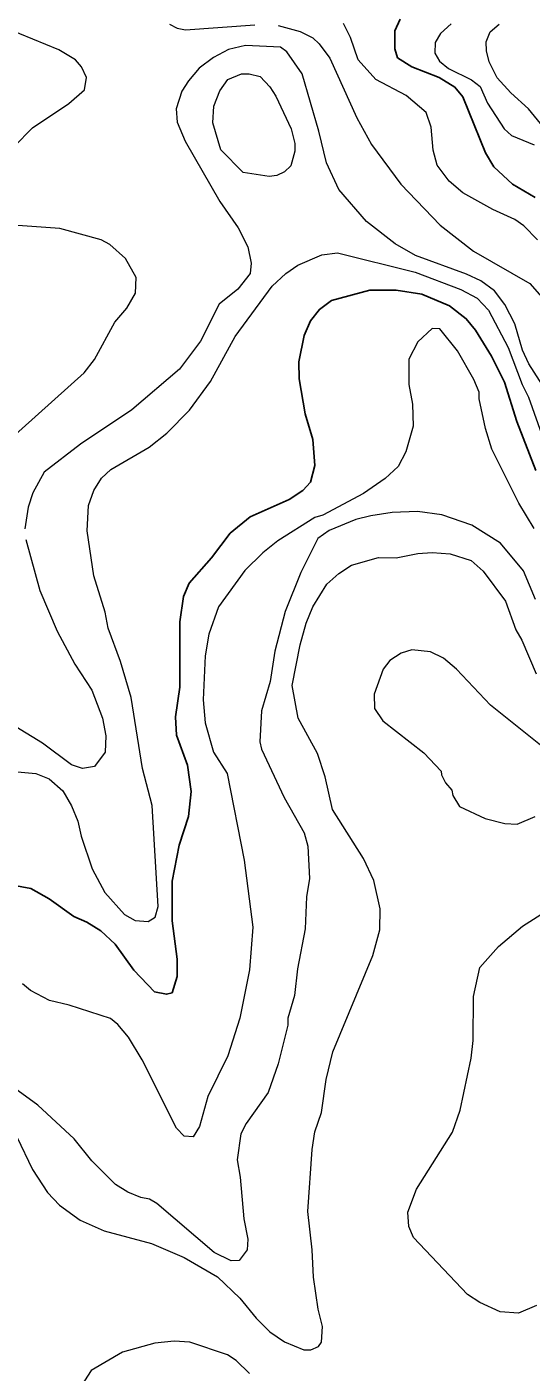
# Model space of a CAD drawing. Extents: x 598.3 to 623.2, y 6902.2 to 6930.1.
# Drawn here: x 604.675 to 605.43, y 6922.266 to 6924.282 of the extents above; entities that cross this region are included whole.
import ezdxf

# ---------------------------------------------------------------- set-up
doc = ezdxf.new("R2010")
doc.units = 0
doc.header["$LTSCALE"] = 0.032
doc.layers.add('1', color=7, linetype='Continuous', lineweight=25)
doc.layers.add('2', color=7, linetype='Continuous', lineweight=13)

msp = doc.modelspace()

# ---------------------------------------------------------------- linework, layer by layer
at = {"layer": '1'}
for points in [[(605.4365, 6924.0266), (605.4025, 6924.0468), (605.3743, 6924.0726), (605.362, 6924.0935), (605.328, 6924.1774), (605.3163, 6924.1921), (605.2928, 6924.2064), (605.2519, 6924.2225), (605.2303, 6924.2361), (605.2263, 6924.2495), (605.2263, 6924.2765), (605.2341, 6924.2938)], [(605.2281, 6923.888), (605.1887, 6923.888), (605.1314, 6923.8721), (605.1132, 6923.859), (605.0996, 6923.8419), (605.0905, 6923.82), (605.0822, 6923.7806), (605.0828, 6923.7549), (605.0919, 6923.7023), (605.1032, 6923.6638), (605.1064, 6923.6252), (605.1, 6923.6001), (605.0884, 6923.5876), (605.0679, 6923.5741), (605.0094, 6923.548), (604.9795, 6923.5238), (604.9513, 6923.4867), (604.918, 6923.4487), (604.9097, 6923.4287), (604.9041, 6923.3909), (604.904, 6923.2927), (604.8978, 6923.2482), (604.8993, 6923.2211), (604.9155, 6923.1761), (604.921, 6923.1363), (604.9171, 6923.099), (604.903, 6923.056), (604.8928, 6923.0019), (604.8928, 6922.9426), (604.9, 6922.8853), (604.9001, 6922.8593), (604.8924, 6922.8348), (604.8839, 6922.8326), (604.8662, 6922.8363), (604.8352, 6922.8688), (604.8071, 6922.9075), (604.7855, 6922.9275), (604.7648, 6922.9409), (604.7452, 6922.9492), (604.7084, 6922.9758), (604.6806, 6922.9911), (604.6237, 6923.0017)], [(605.4373, 6923.6175), (605.4092, 6923.691), (605.3904, 6923.7499), (605.371, 6923.7887), (605.3472, 6923.8279), (605.3333, 6923.8449), (605.3082, 6923.8644), (605.2664, 6923.8816), (605.2281, 6923.888)]]:
    msp.add_lwpolyline(points, dxfattribs=at)
at = {"layer": '2'}
for points in [[(604.8884, 6924.2866), (604.9003, 6924.2805), (604.9127, 6924.2778), (605.0163, 6924.2854)], [(605.0514, 6924.2846), (605.0844, 6924.2755), (605.1032, 6924.266), (605.1128, 6924.2572), (605.129, 6924.2356), (605.1695, 6924.1462), (605.1911, 6924.1063), (605.2351, 6924.0466), (605.2942, 6923.9851), (605.3442, 6923.9464), (605.4284, 6923.8979), (605.457, 6923.8655)], [(605.4401, 6923.9631), (605.4197, 6923.9844), (605.4062, 6923.9939), (605.3731, 6924.0089), (605.3283, 6924.0335), (605.3074, 6924.0513), (605.2894, 6924.0751), (605.2837, 6924.0977), (605.2804, 6924.1319), (605.2731, 6924.1543), (605.243, 6924.1796), (605.1975, 6924.2034), (605.1713, 6924.2329), (605.1597, 6924.2663), (605.1492, 6924.2874)], [(605.3106, 6924.2867), (605.2947, 6924.2722), (605.2864, 6924.2591), (605.2861, 6924.243), (605.293, 6924.2309), (605.3067, 6924.2202), (605.3412, 6924.2028), (605.354, 6924.193), (605.3652, 6924.168), (605.3902, 6924.1296), (605.4011, 6924.1196), (605.4351, 6924.1057)], [(605.4536, 6924.1268), (605.4264, 6924.1597), (605.4002, 6924.1834), (605.3797, 6924.2062), (605.3676, 6924.2298), (605.3635, 6924.2466), (605.3631, 6924.2599), (605.3692, 6924.2748), (605.3826, 6924.2864)], [(604.7565, 6924.2226), (604.7478, 6924.2328), (604.723, 6924.2481), (604.645, 6924.2797)], [(605.3552, 6923.9016), (605.3337, 6923.912), (605.2573, 6923.9398), (605.2268, 6923.957), (605.1835, 6923.9907), (605.1425, 6924.0389), (605.1236, 6924.0786), (605.1123, 6924.1263), (605.0874, 6924.2118), (605.0645, 6924.2448), (605.0547, 6924.2522), (605.0026, 6924.2546), (604.9772, 6924.2483), (604.9543, 6924.2367), (604.9328, 6924.2203), (604.9169, 6924.2017), (604.9071, 6924.1862), (604.8985, 6924.1595), (604.9001, 6924.1395), (604.912, 6924.1109), (604.9642, 6924.0208), (604.9913, 6923.9814), (605.0058, 6923.9525), (605.0109, 6923.9283), (605.0093, 6923.9126), (604.9912, 6923.8893), (604.963, 6923.8667), (604.9351, 6923.8116), (604.9038, 6923.7696), (604.8322, 6923.7085), (604.7551, 6923.6572), (604.7008, 6923.6151), (604.6837, 6923.5842), (604.6768, 6923.5628), (604.6718, 6923.5303)], [(604.6559, 6924.1029), (604.6834, 6924.1312), (604.7378, 6924.1676), (604.7613, 6924.1882), (604.764, 6924.2066), (604.7565, 6924.2226)], [(604.6433, 6923.6587), (604.7608, 6923.7637), (604.7763, 6923.7839), (604.8066, 6923.8397), (604.8249, 6923.8608), (604.8374, 6923.8834), (604.8384, 6923.9066), (604.8225, 6923.9355), (604.7994, 6923.9562), (604.786, 6923.9632), (604.7241, 6923.9803), (604.6405, 6923.9861)], [(604.6214, 6923.1693), (604.6881, 6923.1636), (604.7084, 6923.1553), (604.7286, 6923.1374), (604.742, 6923.1152), (604.7511, 6923.092), (604.756, 6923.0694), (604.7726, 6923.0204), (604.7919, 6922.9849), (604.8214, 6922.9522), (604.8369, 6922.9434), (604.8567, 6922.9419), (604.8672, 6922.948), (604.8716, 6922.9641), (604.8627, 6923.1154), (604.8483, 6923.1711), (604.8311, 6923.2774), (604.8152, 6923.3314), (604.7966, 6923.3815), (604.7923, 6923.405), (604.7754, 6923.4596), (604.765, 6923.5273), (604.7673, 6923.5653), (604.7752, 6923.5876), (604.7866, 6923.6063), (604.8005, 6923.6192), (604.858, 6923.6523), (604.8848, 6923.6736), (604.9185, 6923.7081), (604.9501, 6923.751), (604.987, 6923.8182), (605.0424, 6923.8937), (605.0627, 6923.9126), (605.0808, 6923.9255), (605.1167, 6923.9407), (605.1405, 6923.9435), (605.2565, 6923.9149), (605.3253, 6923.8887), (605.3495, 6923.8756), (605.3663, 6923.858), (605.3961, 6923.8017), (605.4171, 6923.7466), (605.4267, 6923.7275), (605.4576, 6923.6398)], [(605.4706, 6923.7094), (605.4268, 6923.7774), (605.4176, 6923.7979), (605.4058, 6923.8373), (605.3912, 6923.8663), (605.3753, 6923.887), (605.3552, 6923.9016)], [(605.4352, 6923.5308), (605.4119, 6923.5686), (605.3714, 6923.6496), (605.3622, 6923.6803), (605.3526, 6923.7251), (605.3525, 6923.735), (605.3447, 6923.7539), (605.32, 6923.7968), (605.2938, 6923.8299), (605.2821, 6923.8303), (605.2609, 6923.8104), (605.2474, 6923.7844), (605.2474, 6923.7464), (605.2529, 6923.7172), (605.2537, 6923.6842), (605.2428, 6923.6453), (605.2312, 6923.6236), (605.2119, 6923.6056), (605.1793, 6923.583), (605.1184, 6923.5507), (605.1064, 6923.5472), (605.0508, 6923.5122), (605.0285, 6923.4944), (605.0013, 6923.4678), (604.9618, 6923.4134), (604.9477, 6923.3721), (604.9421, 6923.3397), (604.9389, 6923.2737), (604.9421, 6923.2396), (604.9545, 6923.1954), (604.9752, 6923.1635), (605.0005, 6923.0338), (605.0133, 6922.9331), (605.0085, 6922.8691), (604.9938, 6922.797), (604.9759, 6922.7403), (604.946, 6922.6792), (604.9333, 6922.6344), (604.924, 6922.6188), (604.9104, 6922.62), (604.899, 6922.6322), (604.8475, 6922.7343), (604.8273, 6922.7683), (604.8114, 6922.7875), (604.8, 6922.7965), (604.7383, 6922.8164), (604.7088, 6922.8235), (604.6804, 6922.8382), (604.6682, 6922.8481)], [(605.4368, 6923.424), (605.4191, 6923.4674), (605.3846, 6923.5084), (605.3415, 6923.5357), (605.2964, 6923.5511), (605.2602, 6923.5562), (605.2224, 6923.5545), (605.1901, 6923.5498), (605.168, 6923.5439), (605.1276, 6923.5277), (605.1106, 6923.5156), (605.0852, 6923.4647), (605.0619, 6923.4063), (605.0466, 6923.3467), (605.0393, 6923.3014), (605.0263, 6923.2572), (605.0238, 6923.2111), (605.0265, 6923.2), (605.0605, 6923.1277), (605.0903, 6923.0743), (605.096, 6923.0545), (605.0983, 6923.0063), (605.0939, 6922.9786), (605.0919, 6922.9307), (605.0802, 6922.8706), (605.0757, 6922.8306), (605.0661, 6922.7966), (605.0659, 6922.7863), (605.0515, 6922.7283), (605.0366, 6922.6854), (605.0035, 6922.6387), (604.9956, 6922.6236), (604.9899, 6922.5846), (604.9947, 6922.5583), (605, 6922.4961), (605.0061, 6922.4656), (605.0052, 6922.4498), (604.9928, 6922.4334), (604.981, 6922.4332), (604.9553, 6922.4454), (604.8695, 6922.519), (604.8585, 6922.5257), (604.8456, 6922.5281), (604.8263, 6922.5361), (604.8076, 6922.5476), (604.7723, 6922.5829), (604.7458, 6922.616), (604.6911, 6922.6665), (604.6401, 6922.7041)], [(604.6732, 6923.5141), (604.6944, 6923.4377), (604.7205, 6923.3767), (604.7469, 6923.3273), (604.772, 6923.2885), (604.7883, 6923.2464), (604.7932, 6923.22), (604.7924, 6923.1955), (604.776, 6923.174), (604.7581, 6923.1709), (604.7417, 6923.1767), (604.6984, 6923.2088), (604.6332, 6923.2484)], [(604.6601, 6922.6192), (604.6835, 6922.5698), (604.7057, 6922.5353), (604.7239, 6922.5165), (604.7549, 6922.4942), (604.7905, 6922.4779), (604.8618, 6922.4593), (604.9108, 6922.4381), (604.9603, 6922.4094), (604.9941, 6922.3773), (605.0184, 6922.3473), (605.039, 6922.3267), (605.0608, 6922.3116), (605.09, 6922.2998), (605.1002, 6922.2998), (605.1116, 6922.305), (605.1161, 6922.3112), (605.1177, 6922.3349), (605.1113, 6922.3608), (605.1041, 6922.4086), (605.1023, 6922.4495), (605.096, 6922.5069), (605.1023, 6922.6001), (605.1065, 6922.6263), (605.1162, 6922.6554), (605.1234, 6922.7051), (605.1332, 6922.7461), (605.1934, 6922.8909), (605.2036, 6922.9293), (605.2044, 6922.9607), (605.1947, 6923.003), (605.1791, 6923.0359), (605.1327, 6923.1093), (605.1219, 6923.1584), (605.1101, 6923.1936), (605.0813, 6923.2462), (605.0725, 6923.2955), (605.0845, 6923.3562), (605.0935, 6923.3888), (605.1032, 6923.4131), (605.1244, 6923.447), (605.1423, 6923.4632), (605.1615, 6923.4759), (605.2019, 6923.4873), (605.2284, 6923.4866), (605.2605, 6923.493), (605.2819, 6923.4946), (605.3091, 6923.4929), (605.3404, 6923.4828), (605.3583, 6923.4668), (605.392, 6923.4219), (605.4075, 6923.3788), (605.4165, 6923.3632), (605.4382, 6923.3127)], [(605.4546, 6923.198), (605.3693, 6923.2657), (605.3185, 6923.3198), (605.2989, 6923.3361), (605.2797, 6923.3456), (605.2517, 6923.3489), (605.2359, 6923.344), (605.2189, 6923.3327), (605.2089, 6923.3199), (605.1953, 6923.2824), (605.1955, 6923.2607), (605.2081, 6923.2423), (605.2697, 6923.1944), (605.2957, 6923.1668), (605.2959, 6923.1614), (605.302, 6923.1496), (605.3118, 6923.1385), (605.313, 6923.1307), (605.3229, 6923.114), (605.3613, 6923.0959), (605.3909, 6923.0883), (605.4095, 6923.0875), (605.4367, 6923.0989)], [(605.4384, 6922.3661), (605.4113, 6922.3549), (605.3841, 6922.3568), (605.3533, 6922.3706), (605.3351, 6922.3826), (605.2544, 6922.4679), (605.2471, 6922.4845), (605.2457, 6922.5062), (605.2588, 6922.5405), (605.3127, 6922.6258), (605.3243, 6922.659), (605.3404, 6922.7367), (605.3436, 6922.7634), (605.3443, 6922.8291), (605.3534, 6922.8729), (605.3814, 6922.9043), (605.4177, 6922.9347), (605.4614, 6922.9626)], [(605.0083, 6922.2642), (604.9887, 6922.284), (604.9756, 6922.2924), (604.9192, 6922.311), (604.8955, 6922.3127), (604.8666, 6922.3095), (604.8183, 6922.2965), (604.7711, 6922.2686), (604.752, 6922.2391)]]:
    msp.add_lwpolyline(points, dxfattribs=at)
msp.add_lwpolyline([(604.9654, 6924.0982), (604.9536, 6924.1387), (604.955, 6924.1634), (604.9638, 6924.1865), (604.976, 6924.2035), (604.9967, 6924.2118), (605.008, 6924.2118), (605.0244, 6924.2078), (605.0391, 6924.1925), (605.0481, 6924.1787), (605.0709, 6924.1298), (605.0764, 6924.1077), (605.0764, 6924.0961), (605.0706, 6924.0742), (605.061, 6924.0651), (605.0492, 6924.0596), (605.0378, 6924.0581), (604.9992, 6924.0643)], close=True, dxfattribs=at)

doc.saveas('drawing.dxf')
